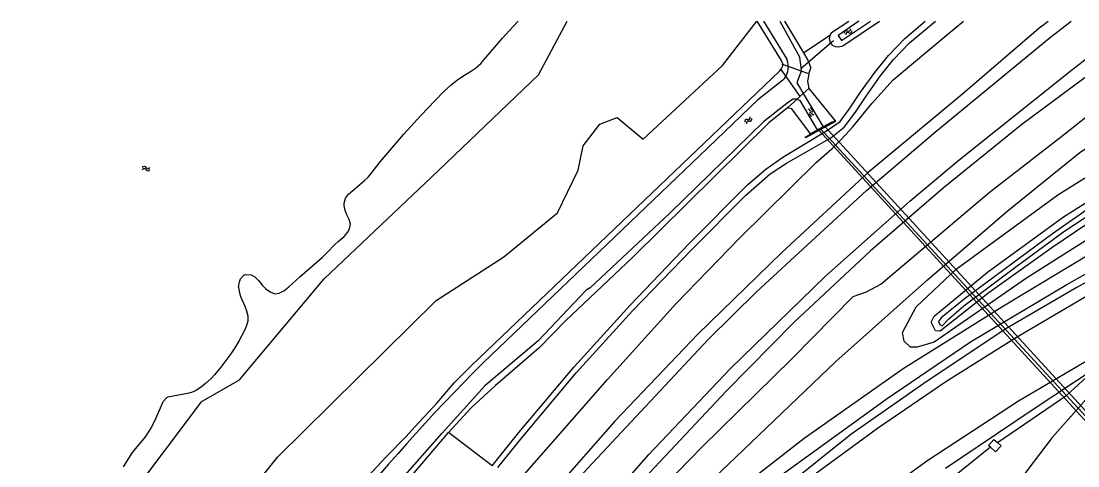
# Model space of a CAD drawing. Extents: x 135990 to 139000, y 393500 to 396000.
# Drawn here: x 136543.8 to 136752.1, y 395912.3 to 396000 of the extents above; entities that cross this region are included whole.
import ezdxf

# ---------------------------------------------------------------- set-up
doc = ezdxf.new("R2010")
doc.units = 0
for name, color, linetype in [('gg-knt-BGT kruinlijn', 7, 'Continuous'), ('gg-knt-bronhoudergrens', 7, 'Continuous'), ('gg-knt-onverhard', 7, 'Continuous'), ('gg-knt-verharding', 7, 'Continuous'), ('gg-kntw-bovenkant insteek waterloop', 7, 'Continuous'), ('gg-kntw-waterlijn', 7, 'Continuous'), ('gg-kwrk-duiker nz buis', 7, 'Continuous'), ('gg-kwrk-faunavoorziening', 7, 'Continuous'), ('gt-symb-watersymbool', 7, 'Continuous'), ('gx-grn-maaiveld', 7, 'Continuous')]:
    doc.layers.add(name, color=color, linetype=linetype)

# ---------------------------------------------------------------- blocks, each defined once
blk = doc.blocks.new('gt0-WA')
at = {"layer": 'gt-symb-watersymbool'}
for centre, start, end in [((-0.32, 0.02), 28.0725, 151.9275), ((0.43, 0.42), 208.0725, 331.9275), ((-0.32, -0.43), 28.0725, 151.9275), ((0.43, -0.03), 208.0725, 331.9275)]:
    blk.add_arc(centre, 0.425, start, end, dxfattribs=at)

msp = doc.modelspace()

# ---------------------------------------------------------------- linework, layer by layer
at = {"layer": 'gg-knt-BGT kruinlijn'}
for p, q in [((136744.839, 395998.918), (136729.437, 395985.689)), ((136744.839, 395998.918), (136746.234, 396000)), ((136762.044, 395995.263), (136741.043, 395979.651)), ((136729.437, 395985.689), (136710.731, 395970.128)), ((136741.043, 395979.651), (136725.532, 395967.092)), ((136710.731, 395970.128), (136693.768, 395954.363)), ((136725.532, 395967.092), (136711.128, 395954.662)), ((136766.602, 395955.782), (136751.759, 395947.42)), ((136693.768, 395954.363), (136677.186, 395938.299)), ((136711.128, 395954.662), (136696.147, 395940.652)), ((136751.759, 395947.42), (136737.886, 395939.312)), ((136696.147, 395940.652), (136682.864, 395927.146)), ((136737.886, 395939.312), (136722.384, 395928.992)), ((136677.186, 395938.299), (136660.822, 395921.11)), ((136756.096, 395931.917), (136743.067, 395923.338)), ((136722.384, 395928.992), (136707.364, 395918.517)), ((136682.864, 395927.146), (136666.658, 395909.933)), ((136743.067, 395923.338), (136725.978, 395911.789)), ((136660.822, 395921.11), (136647.314, 395905.813)), ((136707.364, 395918.517), (136693.339, 395907.323))]:
    msp.add_line(p, q, dxfattribs=at)
at = {"layer": 'gg-knt-bronhoudergrens'}
for points in [[(136579.286, 395924.969), (136586.879, 395929.299), (136603.57, 395949.172), (136624.701, 395969.265), (136645.814, 395989.433), (136651.449, 396000)], [(136666.395, 395976.747), (136682.018, 395991.273), (136688.802, 396000)], [(136553.159, 395866.573), (136560.415, 395875.5), (136567.321, 395880.105), (136571.686, 395885.504), (136574.94, 395893.127), (136579.147, 395898.764), (136589.386, 395907.816), (136594.386, 395914.089), (136615.414, 395934.842), (136625.601, 395944.896), (136638.987, 395953.502), (136649.549, 395962.199), (136653.586, 395970.593), (136654.609, 395975.394), (136657.863, 395979.682), (136661.276, 395981.032), (136666.395, 395976.747)], [(136579.286, 395924.969), (136564.572, 395905.38), (136551.637, 395891.235), (136543.831, 395880.651)]]:
    msp.add_lwpolyline(points, dxfattribs=at)
at = {"layer": 'gg-knt-onverhard'}
for points in [[(136636.645, 395912.339), (136641.929, 395918.902), (136652.789, 395931.827), (136663.876, 395944.022), (136675.479, 395956.155), (136687.063, 395967.809), (136690.555, 395970.822), (136693.968, 395973.191), (136702.56, 395978.344), (136705.202, 395980.226), (136707.036, 395982.624), (136709.243, 395985.979), (136712.088, 395989.84), (136714.744, 395993.24), (136717.995, 395996.565), (136722.004, 396000)], [(136637.772, 395912.011), (136642.485, 395917.826), (136653.238, 395930.652), (136664.312, 395942.883), (136675.989, 395954.956), (136686.593, 395965.656), (136691.445, 395969.89), (136694.64, 395972.022), (136703.408, 395976.971), (136706.051, 395979.081), (136708.227, 395982.043), (136710.351, 395985.175), (136713.118, 395989.133), (136715.758, 395992.461), (136718.891, 395995.712), (136724.024, 396000)]]:
    msp.add_lwpolyline(points, dxfattribs=at)
at = {"layer": 'gg-knt-verharding'}
for p, q in [((136700.771, 395978.544), (136699.383, 395977.786)), ((136701.894, 395979.151), (136700.771, 395978.544))]:
    msp.add_line(p, q, dxfattribs=at)
at = {"layer": 'gg-kntw-bovenkant insteek waterloop'}
for p, q in [((136694.242, 396000), (136697.978, 395993.736)), ((136703.523, 395997.727), (136706.912, 396000)), ((136705.747, 395995.134), (136713.002, 396000)), ((136703.523, 395997.727), (136703.189, 395997.206))]:
    msp.add_line(p, q, dxfattribs=at)
for points in [[(136586.699, 395947.575), (136586.843, 395948.581), (136587.073, 395949.18), (136587.735, 395949.919), (136588.134, 395950.066), (136589.158, 395949.996), (136589.89, 395949.576), (136590.603, 395948.853), (136591.359, 395947.978), (136592.057, 395947.252), (136592.881, 395946.605), (136593.803, 395946.267), (136594.694, 395946.39), (136595.623, 395946.859), (136596.604, 395947.634), (136598.724, 395949.575), (136603.206, 395953.491), (136604.201, 395954.445), (136605.596, 395955.88), (136606.329, 395956.559), (136607.518, 395957.563), (136608.177, 395958.32), (136608.542, 395959.023), (136608.706, 395960.007), (136608.466, 395960.904), (136608.012, 395961.825), (136607.662, 395962.668), (136607.471, 395963.645), (136607.483, 395964.105), (136607.75, 395965.073), (136608.346, 395965.888), (136609.173, 395966.636), (136611.478, 395968.582), (136612.202, 395969.271), (136612.788, 395969.944), (136614.593, 395972.287), (136619.234, 395977.697), (136622.584, 395981.396), (136625.404, 395984.366), (136627.088, 395986.051), (136628.555, 395987.409), (136629.84, 395988.451), (136630.845, 395989.141), (136632.56, 395990.18), (136633.375, 395990.75), (136634.39, 395991.673), (136635.068, 395992.414), (136638.681, 395996.65), (136640.7, 395998.87), (136641.8, 396000)], [(136703.189, 395997.206), (136703.088, 395996.517), (136703.281, 395995.767), (136703.684, 395995.269), (136704.261, 395994.993), (136704.892, 395994.947), (136705.747, 395995.134)], [(136586.699, 395947.575), (136586.775, 395946.699), (136587.044, 395945.739), (136587.895, 395943.822), (136588.258, 395942.891), (136588.476, 395941.874), (136588.478, 395940.87), (136588.187, 395939.773), (136587.766, 395938.855), (136586.774, 395937.029), (136585.943, 395935.617), (136585.17, 395934.419), (136583.168, 395931.772), (136581.941, 395930.294), (136581.251, 395929.575), (136580.144, 395928.534), (136579.381, 395927.876), (136578.337, 395927.179), (136577.413, 395926.803), (136576.617, 395926.589), (136572.729, 395925.883), (136572.458, 395925.751), (136571.813, 395925.003), (136571.614, 395924.618), (136570.179, 395921.254), (136569.364, 395919.748), (136568.255, 395918.083), (136565.729, 395914.957), (136563.91, 395912.126)], [(136570.98, 395840.619), (136589.752, 395868.418), (136602.452, 395887.769), (136610.89, 395898.759), (136619.026, 395908.331), (136628.043, 395918.926)]]:
    msp.add_lwpolyline(points, dxfattribs=at)
at = {"layer": 'gg-kntw-waterlijn'}
for p, q in [((136690.129, 396000), (136694.692, 395992.527)), ((136693.362, 396000), (136697.288, 395992.844)), ((136700.771, 395978.544), (136697.37, 395984.325)), ((136626.776, 395918.803), (136635.182, 395928.103))]:
    msp.add_line(p, q, dxfattribs=at)
for points in [[(136708.894, 396000), (136704.828, 395997.143), (136705.482, 395996.212), (136711.227, 396000)], [(136693.906, 395988.329), (136689.014, 395984.459), (136677.548, 395973.482), (136650.149, 395947.252), (136634.898, 395932.652)], [(136574.089, 395847.36), (136587.853, 395868.204), (136594.686, 395878.552), (136602.829, 395889.965), (136613.608, 395903.809), (136626.776, 395918.803)]]:
    msp.add_lwpolyline(points, dxfattribs=at)
msp.add_arc((136908.764, 395658.265), 387.674, 134.9456, 147.87703, dxfattribs=at)
at = {"layer": 'gg-kwrk-duiker nz buis'}
for p, q in [((136703.914, 395996.111), (136697.56, 395990.648)), ((136701.313, 395978.839), (136798.11, 395873.773))]:
    msp.add_line(p, q, dxfattribs=at)
at = {"layer": 'gg-kwrk-faunavoorziening'}
msp.add_lwpolyline([(136797.667, 395873.079), (136700.95, 395978.572), (136702.205, 395979.255), (136798.474, 395874.251)], dxfattribs=at)
at = {"layer": 'gx-grn-maaiveld'}
for p, q in [((136697.978, 395993.736), (136703.189, 395997.206)), ((136693.557, 395990.482), (136694.515, 395989.111)), ((136693.867, 395991.512), (136695.022, 395991.086)), ((136697.542, 395990.156), (136695.022, 395991.086)), ((136699.085, 395989.587), (136699.423, 395990.765)), ((136694.515, 395989.111), (136697.309, 395985.111)), ((136699.085, 395989.587), (136697.542, 395990.156)), ((136697.424, 395986.641), (136697.967, 395985.711)), ((136699.052, 395986.7), (136697.967, 395985.711)), ((136699.052, 395986.7), (136704.247, 395980.374)), ((136694.88, 395982.907), (136696.775, 395984.623)), ((136696.775, 395984.623), (136696.344, 395984.623)), ((136696.775, 395984.623), (136697.309, 395985.111)), ((136696.775, 395984.623), (136697.37, 395984.325)), ((136697.967, 395985.711), (136697.309, 395985.111)), ((136703.58, 395980.062), (136701.894, 395979.151)), ((136636.645, 395912.339), (136628.043, 395918.926)), ((136636.679, 395912.313), (136636.645, 395912.339))]:
    msp.add_line(p, q, dxfattribs=at)
for points in [[(136641.697, 395909.163), (136659.371, 395929.34), (136672.913, 395944.309), (136685.375, 395957.224), (136700.472, 395972.154), (136703.686, 395974.878), (136705.421, 395976.682), (136707.745, 395979.131), (136711.493, 395983.739), (136715.711, 395988.419), (136726.497, 395997.486), (136729.516, 396000)], [(136648.985, 395904.753), (136655.531, 395911.845), (136679.245, 395937.241), (136688.731, 395946.646), (136710.446, 395966.608), (136724.105, 395978.257), (136746.369, 395996.578), (136750.788, 396000)], [(136655.013, 395900.262), (136667.553, 395914.547), (136683.542, 395931.466), (136702.331, 395949.694), (136718.995, 395964.508), (136728.676, 395972.633), (136750.846, 395990.324), (136763.321, 396000)], [(136660.085, 395897.101), (136661.001, 395898.611), (136677.976, 395916.041), (136695.739, 395933.453), (136707.771, 395945.741), (136710.419, 395946.624), (136713.23, 395948.155), (136734.613, 395966.246), (136749.517, 395977.81), (136763.042, 395988.579), (136780.282, 396000)], [(136664.048, 395894.398), (136684.626, 395913.963), (136704.4, 395932.915), (136722.465, 395948.992), (136738.06, 395962.495), (136752.5, 395974.16), (136774.205, 395988.023), (136789.571, 395997.663), (136792.285, 396000)], [(136688.818, 396000), (136693.607, 395992.226), (136693.846, 395991.658), (136693.867, 395991.512)], [(136697.542, 395990.156), (136697.632, 395990.404), (136697.288, 395992.844)], [(136697.978, 395993.736), (136698.84, 395992.29), (136699.423, 395990.765)], [(136609.576, 395907.484), (136615.792, 395914.136), (136619.681, 395918.085), (136621.418, 395920.032), (136625.802, 395924.785), (136629.197, 395928.7), (136632.651, 395932.177), (136693.302, 395990.103), (136693.557, 395990.482)], [(136693.557, 395990.482), (136693.692, 395990.682), (136693.911, 395991.201), (136693.867, 395991.512)], [(136793.119, 395980.765), (136790.678, 395979.854), (136777.949, 395971.578), (136758.935, 395960.129), (136741.983, 395949.355), (136723.779, 395936.743), (136720.435, 395935.695), (136719.124, 395935.73), (136717.876, 395936.925), (136717.492, 395938.589), (136720.236, 395943.704), (136728.108, 395951.072), (136748.15, 395965.77), (136764.585, 395976.089), (136782.647, 395988.498), (136788.189, 395991.239), (136792.935, 395990.283), (136796.597, 395988.704)], [(136697.542, 395990.156), (136696.71, 395987.864), (136697.424, 395986.641)], [(136699.085, 395989.587), (136698.985, 395989.237), (136698.829, 395988.144), (136699.052, 395986.7)], [(136696.344, 395984.623), (136695.976, 395984.623), (136695.047, 395984.039), (136690.144, 395980.137), (136671.672, 395962.156), (136655.947, 395947.436), (136655.152, 395946.936), (136645.688, 395937.005), (136635.182, 395928.103)], [(136697.967, 395985.711), (136698.914, 395984.09), (136701.894, 395979.151)], [(136723.738, 395941.835), (136734.285, 395950.492), (136749.234, 395961.41), (136767.216, 395972.761), (136783.623, 395982.364), (136790.492, 395985.652), (136791.271, 395985.565), (136791.966, 395983.99), (136791.508, 395982.938), (136782.697, 395977.371), (136770.34, 395970.441), (136767.645, 395968.29), (136764.784, 395966.652), (136762.413, 395965.757), (136746.956, 395955.299), (136734.332, 395946.285), (136724.933, 395938.887), (136723.994, 395938.944), (136723.156, 395940.678), (136723.738, 395941.835)], [(136694.88, 395982.907), (136691.174, 395979.923), (136664.376, 395953.441), (136651.118, 395940.905), (136645.906, 395935.567), (136637.319, 395928.148), (136632.517, 395923.782), (136628.043, 395918.926)], [(136699.383, 395977.786), (136695.728, 395982.741), (136694.88, 395982.907)], [(136771.407, 395972.348), (136781.139, 395977.903), (136787.56, 395981.605), (136789.15, 395982.435), (136789.517, 395982.988), (136788.874, 395983.475), (136788.389, 395983.215), (136780.925, 395979.131), (136767.92, 395971.667), (136756.49, 395964.608), (136747.097, 395958.082), (136729.672, 395945.171), (136725.131, 395941.541), (136724.614, 395940.806), (136724.843, 395940.203), (136725.365, 395939.915), (136726.553, 395941.266), (136729.572, 395943.85), (136740.093, 395951.74), (136749.516, 395958.635), (136761.493, 395966.452), (136765.398, 395968.79), (136771.407, 395972.348)], [(136667.178, 395892.262), (136668.784, 395893.897), (136682.123, 395905.334), (136698.14, 395917.768), (136717.662, 395931.539), (136737.122, 395943.696), (136755.445, 395954.721), (136774.907, 395965.157), (136785.538, 395970.447), (136788.452, 395972.872), (136791.048, 395976.397), (136793.119, 395980.765)], [(136704.247, 395980.374), (136704.343, 395980.198), (136698.43, 395976.967), (136698.334, 395977.143), (136699.409, 395977.73), (136699.383, 395977.786)], [(136704.247, 395980.374), (136703.621, 395980.005), (136703.58, 395980.062)], [(136669.295, 395890.818), (136678.711, 395898.867), (136693.611, 395910.504), (136714.307, 395925.469), (136730.947, 395936.783), (136749.912, 395948.081), (136771.044, 395959.984), (136793.459, 395971.529)], [(136672.575, 395888.598), (136685.571, 395899.355), (136698.593, 395909.516), (136712.589, 395919.73), (136726.039, 395928.986), (136739.677, 395937.488), (136755.276, 395946.695), (136771.709, 395955.812), (136783.582, 395962.105), (136801.067, 395970.285)], [(136681.853, 395882.145), (136695.435, 395893.372), (136709.605, 395904.131), (136722.512, 395913.477), (136740.403, 395925.178), (136757.155, 395935.014), (136777.541, 395946.527), (136787.011, 395951.669), (136787.157, 395951.382)], [(136775.264, 395940.164), (136766.95, 395934.945), (136757.33, 395928.503), (136753.302, 395925.046), (136747.032, 395917.926), (136741.995, 395911.358), (136733.442, 395899.599), (136723.132, 395885.147), (136707.851, 395864.516)], [(136736.206, 395916.956), (136749.912, 395926.29), (136756.096, 395931.917)], [(136734.848, 395915.981), (136734.454, 395916.334), (136735.542, 395917.55), (136736.206, 395916.956)], [(136734.848, 395915.981), (136723.44, 395906.836), (136703.177, 395891.577), (136687.595, 395878.99), (136687.169, 395878.625)], [(136734.848, 395915.981), (136735.857, 395915.093), (136736.937, 395916.302), (136736.206, 395916.956)]]:
    msp.add_lwpolyline(points, dxfattribs=at)
for centre, radius, start, end in [((136691.288, 395990.989), 3.735, 1.48505, 24.31246), ((136691.281, 395990.994), 3.743, 329.7947, 1.41041), ((136691.234, 395991.038), 3.805, 314.60674, 329.57231)]:
    msp.add_arc(centre, radius, start, end, dxfattribs=at)

# ---------------------------------------------------------------- block references
at = {"layer": 'gt-symb-watersymbool'}
for p, rotation in [((136706.744, 395997.839), 33.086307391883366), ((136699.51, 395982.01), 118.10282356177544), ((136687.083, 395980.406), 44.51376743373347)]:
    msp.add_blockref('gt0-WA', p, dxfattribs=dict(at, rotation=rotation))
msp.add_blockref('gt0-WA', (136568.393, 395970.919), dxfattribs=at)

doc.saveas('drawing.dxf')
